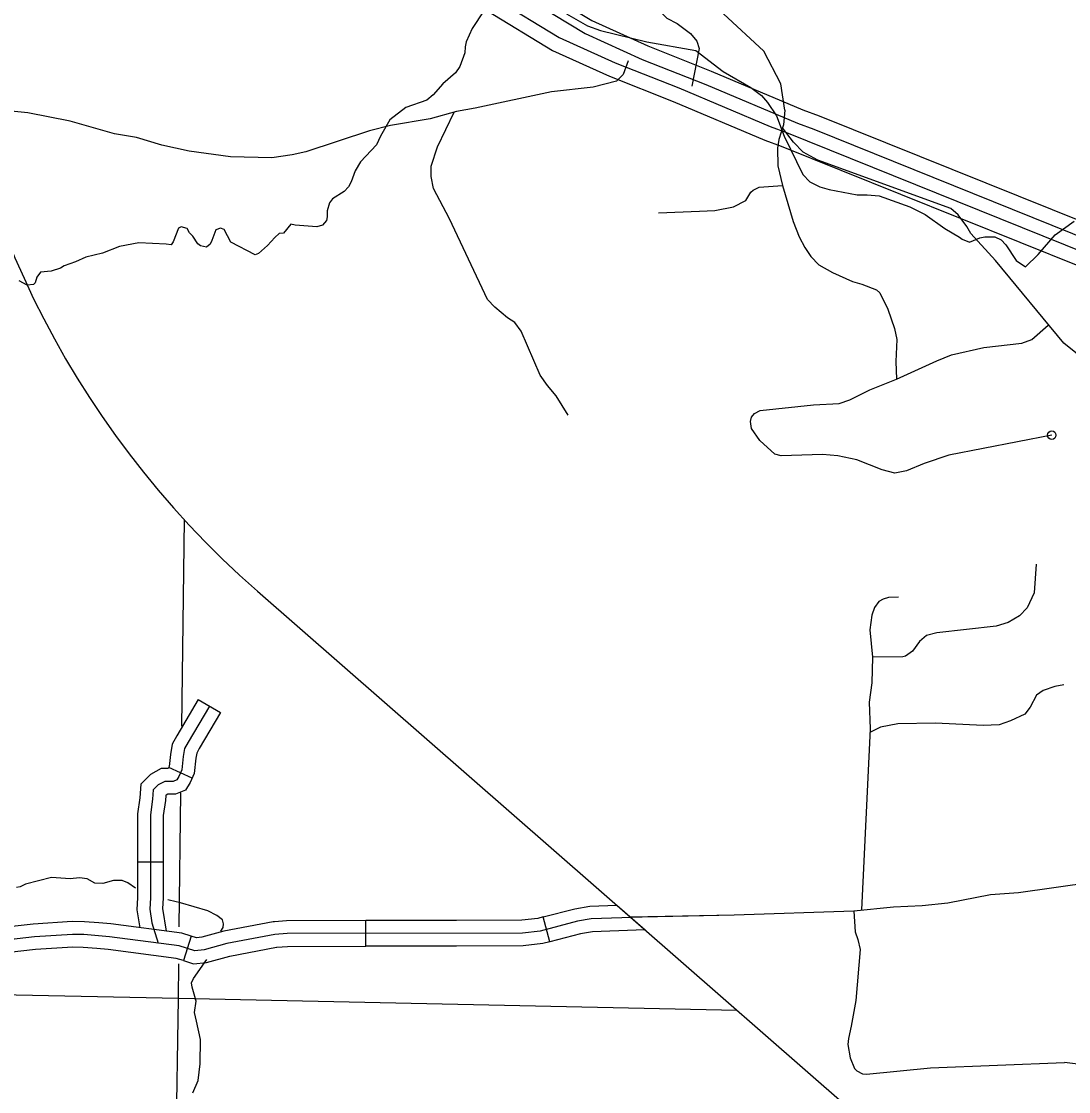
# Model space of a CAD drawing. Extents: x 1370567 to 1373900, y 377514 to 379648.
# Drawn here: x 1372438 to 1372612.6, y 378179 to 378357.5 of the extents above; entities that cross this region are included whole.
import ezdxf

# ---------------------------------------------------------------- set-up
doc = ezdxf.new("R2010")
doc.units = 0
doc.layers.add('Default', color=7, linetype='Continuous')

msp = doc.modelspace()

# ---------------------------------------------------------------- linework, layer by layer
at = {"layer": 'Default'}
for p, q in [((1372467.47, 378244.39), (1372471.16, 378242.22)), ((1372466.44, 378231.29), (1372462.53, 378233.03)), ((1372457.34, 378217.31), (1372461.63, 378217.31)), ((1372495.44, 378203.24), (1372495.43, 378207.52)), ((1372526.1, 378203.98), (1372525.02, 378208.12)), ((1372466.27, 378204.93), (1372464.98, 378200.84)), ((1372480.54, 378203.06), (1372480.54, 378203.06))]:
    msp.add_line(p, q, dxfattribs=at)
for points in [[(1372442.85, 378451.23), (1372446.43, 378447.47), (1372485.96, 378401.42), (1372513.03, 378371.99), (1372522.46, 378364.13), (1372533.11, 378357.64), (1372542.47, 378353.42), (1372553.04, 378349.22), (1372568.33, 378342.77), (1372571.03, 378341.78), (1372620.97, 378321.66)], [(1372441.09, 378449.56), (1372444.63, 378445.84), (1372484.15, 378399.81), (1372511.35, 378370.23), (1372521.05, 378362.15), (1372531.98, 378355.49), (1372541.52, 378351.18), (1372552.12, 378346.98), (1372567.44, 378340.51), (1372570.15, 378339.51), (1372619.9, 378319.47)], [(1372440.07, 378445.62), (1372440.98, 378444.67), (1372480.51, 378398.62), (1372507.59, 378369.18), (1372517.02, 378361.32), (1372527.67, 378354.83), (1372537.02, 378350.62), (1372547.6, 378346.42), (1372562.88, 378339.96), (1372565.58, 378338.97), (1372615.52, 378318.85)], [(1372438.31, 378443.95), (1372439.18, 378443.04), (1372478.7, 378397), (1372505.91, 378367.42), (1372515.6, 378359.34), (1372526.53, 378352.68), (1372536.07, 378348.38), (1372546.68, 378344.17), (1372561.99, 378337.7), (1372564.71, 378336.71), (1372614.45, 378316.66)], [(1372534.33, 378399.23), (1372541.18, 378365.31), (1372542.04, 378362.54), (1372542.98, 378361.05), (1372544.46, 378359.2), (1372545.63, 378358.08), (1372547.34, 378357.17), (1372549.57, 378355.48), (1372550.63, 378354.2), (1372551, 378353), (1372549.77, 378346.72)], [(1372565.31, 378342.72), (1372564.66, 378347.11), (1372561.79, 378352.56), (1372555.08, 378358.76), (1372551.37, 378361.93), (1372548.95, 378364.62), (1372546.92, 378366.62), (1372545.09, 378368.84), (1372542.61, 378372.22), (1372540.5, 378375.13), (1372538.64, 378377.91)], [(1372516.94, 378362.1), (1372513.14, 378356.31), (1372512.17, 378354.08), (1372511.97, 378353.28), (1372511.94, 378352.28), (1372511.09, 378350), (1372510.37, 378348.92), (1372508.23, 378347.09), (1372506.63, 378345.29), (1372505.6, 378344.35), (1372502.09, 378343.16), (1372499.41, 378341.1), (1372497.87, 378338.36), (1372497.18, 378336.91), (1372494.52, 378334.06), (1372493.64, 378332.6), (1372492.98, 378330.75), (1372492.5, 378329.92), (1372491.81, 378329.12), (1372489.87, 378327.89), (1372489.33, 378327.27), (1372488.98, 378325.92), (1372488.98, 378324.92), (1372488.84, 378324.3), (1372488.21, 378323.53), (1372487.24, 378323.24), (1372483.64, 378323.5), (1372482.9, 378323.7), (1372481.67, 378322.19), (1372480.96, 378322.13), (1372480.22, 378321.48), (1372479.02, 378320.14), (1372477.5, 378318.82), (1372476.93, 378318.57), (1372472.91, 378320.68), (1372471.77, 378322.8), (1372471.17, 378323.02), (1372470.4, 378322.77), (1372469.71, 378320.94), (1372469.43, 378320.37), (1372468.86, 378319.86), (1372467.86, 378320.09), (1372467.4, 378320.4), (1372466.54, 378321.71), (1372466, 378322.26), (1372465.6, 378322.94), (1372464.63, 378323.26), (1372464.15, 378323), (1372463.29, 378320.75), (1372462.92, 378320.26), (1372462.12, 378320.35)], [(1372528.87, 378358.78), (1372532.39, 378356.78), (1372534.58, 378355.98), (1372542.29, 378354.09), (1372550.48, 378352.66), (1372555.02, 378349.14), (1372559.62, 378346.46), (1372561.39, 378345.17), (1372562.39, 378344), (1372563.93, 378341.77), (1372565.18, 378338.38), (1372568.32, 378331.95), (1372569.49, 378330.75), (1372571.17, 378329.89), (1372572.72, 378329.46), (1372577.37, 378328.57), (1372579.05, 378328.6), (1372581.05, 378328.4), (1372586.13, 378326.57), (1372588.73, 378325.28), (1372592.01, 378322.94), (1372594.44, 378321.54), (1372594.89, 378321.17), (1372596.09, 378320.68), (1372597.84, 378321.39)], [(1372539.18, 378350.92), (1372538.35, 378348.64), (1372537.24, 378347.53), (1372533.35, 378346.56), (1372526.36, 378345.76), (1372513.65, 378343.03), (1372510.51, 378342.46), (1372506.17, 378341.27), (1372499.55, 378340.16), (1372496.01, 378339.25), (1372485.42, 378335.77), (1372483.13, 378335.26), (1372479.76, 378334.75), (1372472.83, 378334.93), (1372465.92, 378335.85), (1372461.38, 378336.85), (1372457.16, 378338.13), (1372453.5, 378338.74), (1372446.08, 378340.88), (1372439.06, 378342.26), (1372433.41, 378342.8), (1372428.74, 378342.78)], [(1372539.18, 378350.92), (1372538.35, 378348.64), (1372537.24, 378347.53), (1372533.35, 378346.56), (1372526.36, 378345.76), (1372513.65, 378343.03), (1372510.51, 378342.46), (1372506.17, 378341.27), (1372499.55, 378340.16), (1372496.01, 378339.25), (1372485.42, 378335.77), (1372483.13, 378335.26), (1372479.76, 378334.75), (1372472.83, 378334.93), (1372465.92, 378335.85), (1372461.38, 378336.85), (1372457.16, 378338.13), (1372453.5, 378338.74), (1372446.08, 378340.88), (1372439.06, 378342.26), (1372433.41, 378342.8)], [(1372565.31, 378342.72), (1372565.07, 378340.26), (1372564.3, 378337.8), (1372564.1, 378336.35), (1372564.15, 378333.44), (1372564.89, 378330.15), (1372566.72, 378324.16), (1372567.72, 378321.56), (1372568.63, 378319.79), (1372569.66, 378318.3), (1372570.97, 378316.9), (1372573.23, 378315.64), (1372576.59, 378314.13), (1372578.16, 378313.7), (1372580.62, 378312.76), (1372581.16, 378312.21), (1372582.5, 378309.53), (1372583.61, 378306.3), (1372583.98, 378304.45), (1372583.81, 378300.79), (1372583.93, 378297.85)], [(1372529.17, 378291.85), (1372527.17, 378295.04), (1372525.71, 378296.77), (1372524.51, 378298.5), (1372521.32, 378305.82), (1372520.25, 378307.29), (1372519.06, 378308.09), (1372516.93, 378309.82), (1372515.73, 378311.15), (1372509.35, 378324.59), (1372506.68, 378329.65), (1372506.29, 378331.65), (1372506.29, 378333.38), (1372507.35, 378336.57), (1372510.16, 378342.37)], [(1372663.14, 378274.73), (1372649.75, 378281.14), (1372635.42, 378289.03), (1372629.83, 378292.37), (1372622.58, 378296.26), (1372617.47, 378299.17), (1372613.87, 378302.2), (1372611.82, 378303.86), (1372600.43, 378317.65), (1372596.35, 378322.11), (1372595.67, 378323.31), (1372594.21, 378325.22), (1372592.98, 378326.28), (1372570.8, 378334.34), (1372568.38, 378335.7), (1372566.77, 378337.38), (1372564.92, 378339.78)], [(1372544.25, 378325.57), (1372551.05, 378325.88), (1372553.64, 378325.96), (1372556.76, 378326.59), (1372558.78, 378327.64), (1372559.61, 378329.01), (1372560.01, 378329.38), (1372561.04, 378329.87), (1372564.89, 378330.15)], [(1372597.84, 378321.39), (1372598.69, 378321.56), (1372600.35, 378321.59), (1372601.38, 378321.08), (1372602.15, 378320.25), (1372603.89, 378317.65), (1372605.46, 378316.56), (1372607.57, 378318.65), (1372610.4, 378321.93), (1372613.59, 378324.18)], [(1372462.12, 378320.35), (1372457.55, 378320.58), (1372454.3, 378319.98), (1372451.47, 378318.87), (1372448.7, 378318.16), (1372446.96, 378317.39), (1372445.07, 378316.73), (1372444.5, 378316.36), (1372442.93, 378315.85), (1372441.13, 378315.71), (1372440.56, 378314.83), (1372440.28, 378313.91), (1372439.99, 378313.63), (1372438.93, 378313.51), (1372437.59, 378314.23)], [(1372609.82, 378288.5), (1372592.66, 378285.14), (1372588.52, 378283.75), (1372585.58, 378282.52), (1372583.64, 378282.15), (1372581.52, 378282.7), (1372577.33, 378284.38), (1372574.13, 378285.07), (1372571.59, 378285.27), (1372564.71, 378285.05), (1372563.62, 378285.34), (1372561.14, 378287.62), (1372559.77, 378289.59), (1372559.57, 378290.76), (1372559.74, 378291.51), (1372560.26, 378292.13), (1372561.17, 378292.62), (1372570.11, 378293.55), (1372574.39, 378293.78), (1372576.16, 378294.41), (1372579.47, 378296.03), (1372583.93, 378297.85), (1372590.66, 378300.87), (1372593.12, 378301.9), (1372598.52, 378303.12), (1372604.82, 378303.83), (1372606.48, 378304.46), (1372609.25, 378306.86)], [(1372464.72, 378239.95), (1372465.15, 378274.37)], [(1372607.24, 378266.95), (1372606.92, 378262.18), (1372605.75, 378259.67), (1372604.44, 378258.36), (1372602.56, 378257.25), (1372600.56, 378256.65), (1372590.65, 378255.54), (1372588.94, 378255.06), (1372587.77, 378254.06), (1372586.6, 378252.44), (1372585.45, 378251.64), (1372584.97, 378251.52), (1372579.94, 378251.44)], [(1372477.32, 378262.49), (1372639.33, 378120.88)], [(1372584.29, 378261.49), (1372582.6, 378261.43), (1372581.72, 378261.15), (1372581, 378260.72), (1372580.26, 378259.75), (1372579.83, 378258.49), (1372579.49, 378256.01), (1372579.94, 378251.44), (1372579.83, 378247.16), (1372579.37, 378243.93), (1372579.54, 378239.48), (1372578.08, 378209.31)], [(1372611.84, 378246.85), (1372610.37, 378246.59), (1372608.38, 378245.92), (1372607.31, 378245.12), (1372606.25, 378243.12), (1372605.32, 378241.93), (1372602.92, 378240.86), (1372601.06, 378240.2), (1372598.4, 378240.06), (1372590.42, 378240.46), (1372584.17, 378240.33), (1372581.24, 378239.8), (1372579.51, 378238.88)], [(1372469.32, 378243.3), (1372465.76, 378237.26), (1372465.17, 378236.2), (1372464.94, 378234.89), (1372464.7, 378232.64), (1372464.22, 378231.57), (1372463.87, 378230.98), (1372463.28, 378230.74), (1372461.86, 378230.74), (1372460.79, 378230.15), (1372459.96, 378229.32), (1372459.84, 378227.78), (1372459.49, 378225.18), (1372459.49, 378211.31), (1372459.37, 378209.42), (1372459.72, 378207.16), (1372460.76, 378203.77)], [(1372467.47, 378244.39), (1372463.9, 378238.32), (1372463.13, 378236.93), (1372462.81, 378235.2), (1372462.6, 378233.2), (1372462.46, 378232.89)], [(1372471.16, 378242.22), (1372467.62, 378236.2), (1372467.22, 378235.46), (1372467.06, 378234.59), (1372466.79, 378232.08), (1372466.13, 378230.58), (1372465.34, 378229.26), (1372463.69, 378228.6), (1372462.51, 378228.6)], [(1372462.46, 378232.89), (1372461.3, 378232.89), (1372459.49, 378231.88), (1372457.89, 378230.28), (1372457.71, 378228.01), (1372457.34, 378225.32), (1372457.34, 378217.31)], [(1372462.51, 378228.6), (1372462.41, 378228.6), (1372462.09, 378228.42), (1372462.04, 378228.37), (1372461.97, 378227.56), (1372461.63, 378225.03), (1372461.63, 378217.31)], [(1372464.3, 378206.5), (1372464.58, 378228.84)], [(1372703.54, 378228.67), (1372672.2, 378229.57), (1372670.18, 378229.48), (1372667.84, 378228.91), (1372655.99, 378223.81), (1372642.28, 378218.8), (1372628.09, 378216.27), (1372616.47, 378213.88), (1372604.28, 378212.17), (1372599.6, 378211.81), (1372592.52, 378210.44), (1372588.24, 378209.99), (1372583.41, 378209.76), (1372576.82, 378209.11), (1372556.84, 378208.41), (1372539.58, 378208.07)], [(1372457.34, 378217.31), (1372457.34, 378211.38), (1372457.22, 378209.31), (1372457.69, 378206.33)], [(1372461.63, 378217.31), (1372461.63, 378211.24), (1372461.52, 378209.52), (1372462.12, 378205.75)], [(1372456.98, 378212.91), (1372455.74, 378213.81), (1372454.77, 378214.22), (1372453.31, 378214.22), (1372451.52, 378213.73), (1372450.23, 378213.74), (1372448.91, 378214.48), (1372447.65, 378214.63), (1372446.08, 378214.46), (1372442.99, 378214.69), (1372438.67, 378213.61), (1372437.74, 378213.13), (1372437.14, 378213.06)], [(1372616.47, 378213.88), (1372604.28, 378212.17), (1372599.6, 378211.81), (1372592.52, 378210.44), (1372588.24, 378209.99), (1372583.41, 378209.76), (1372576.82, 378209.11), (1372556.84, 378208.41), (1372541.51, 378208.11), (1372533, 378207.8), (1372530.74, 378207.4), (1372524.52, 378205.78), (1372521.55, 378205.44), (1372482.27, 378205.35), (1372480.24, 378205.18), (1372472.22, 378203.68), (1372468.42, 378202.62), (1372466.91, 378202.48), (1372464.26, 378203.31), (1372452.66, 378204.83), (1372448.38, 378205.18), (1372446.5, 378205.21), (1372440.13, 378204.81), (1372433.34, 378204.05)], [(1372471.22, 378205.75), (1372471.62, 378206.34), (1372471.66, 378207), (1372471.51, 378207.62), (1372470.58, 378208.38), (1372469.08, 378209.12), (1372464.49, 378210.49), (1372462.62, 378210.91), (1372462.41, 378210.99)], [(1372525.02, 378208.12), (1372530.29, 378209.5), (1372532.77, 378209.94), (1372537.26, 378210.1)], [(1372537.26, 378210.1), (1372541.98, 378205.97)], [(1372576.82, 378209.11), (1372577.05, 378205.63), (1372577.5, 378204.37), (1372577.85, 378202.69), (1372577.13, 378194.18), (1372576.36, 378189.9), (1372575.9, 378187.87), (1372575.81, 378186.85), (1372576.21, 378184.62), (1372576.95, 378182.82), (1372577.33, 378182.45), (1372578.24, 378181.93), (1372578.9, 378181.91), (1372589.63, 378182.95), (1372611.98, 378183.85)], [(1372450.88, 378207.12), (1372448.48, 378207.32), (1372446.45, 378207.35), (1372439.94, 378206.95), (1372435.43, 378206.44)], [(1372466.27, 378204.93), (1372464.72, 378205.41), (1372452.89, 378206.96), (1372450.88, 378207.12)], [(1372480.18, 378207.33), (1372479.95, 378207.31), (1372471.73, 378205.76), (1372468.03, 378204.74), (1372467.14, 378204.65), (1372466.27, 378204.93)], [(1372495.43, 378207.52), (1372482.18, 378207.5), (1372480.18, 378207.33)], [(1372510.52, 378207.56), (1372495.43, 378207.52)], [(1372525.02, 378208.12), (1372524.12, 378207.89), (1372521.42, 378207.58), (1372510.52, 378207.56)], [(1372540.51, 378205.93), (1372533.22, 378205.66), (1372531.2, 378205.31), (1372526.1, 378203.98)], [(1372541.98, 378205.97), (1372540.51, 378205.93)], [(1372526.1, 378203.98), (1372524.91, 378203.67), (1372521.67, 378203.3), (1372510.53, 378203.27)], [(1372450.54, 378202.85), (1372448.28, 378203.04), (1372446.55, 378203.06), (1372440.32, 378202.68), (1372435.91, 378202.18)], [(1372464.98, 378200.84), (1372463.79, 378201.21), (1372452.44, 378202.7), (1372450.54, 378202.85)], [(1372464.98, 378200.84), (1372466.68, 378200.31), (1372468.81, 378200.51), (1372472.7, 378201.59), (1372480.53, 378203.06), (1372480.54, 378203.06)], [(1372480.54, 378203.06), (1372482.36, 378203.21), (1372495.44, 378203.24)], [(1372510.53, 378203.27), (1372495.44, 378203.24)], [(1372463.02, 378121.44), (1372464.14, 378194.55), (1372464.22, 378200.32)], [(1372466.53, 378178.76), (1372467.42, 378180.84), (1372467.79, 378183.61), (1372467.85, 378187.69), (1372467.16, 378190.72), (1372466.82, 378192.2), (1372467.11, 378194.06), (1372466.42, 378196.43), (1372466.36, 378197.11), (1372466.65, 378197.86), (1372468.88, 378201.05)], [(1372557.34, 378192.54), (1372464.14, 378194.55), (1372428.9, 378195.26)], [(1372614.61, 378183.49), (1372611.98, 378183.85)]]:
    msp.add_lwpolyline(points, dxfattribs=at)
msp.add_circle((1372609.82, 378288.5), 0.714, dxfattribs=at)
msp.add_arc((1372579.09, 378378.92), 154.64, 48.844, 228.844, dxfattribs=at)

doc.saveas('drawing.dxf')
